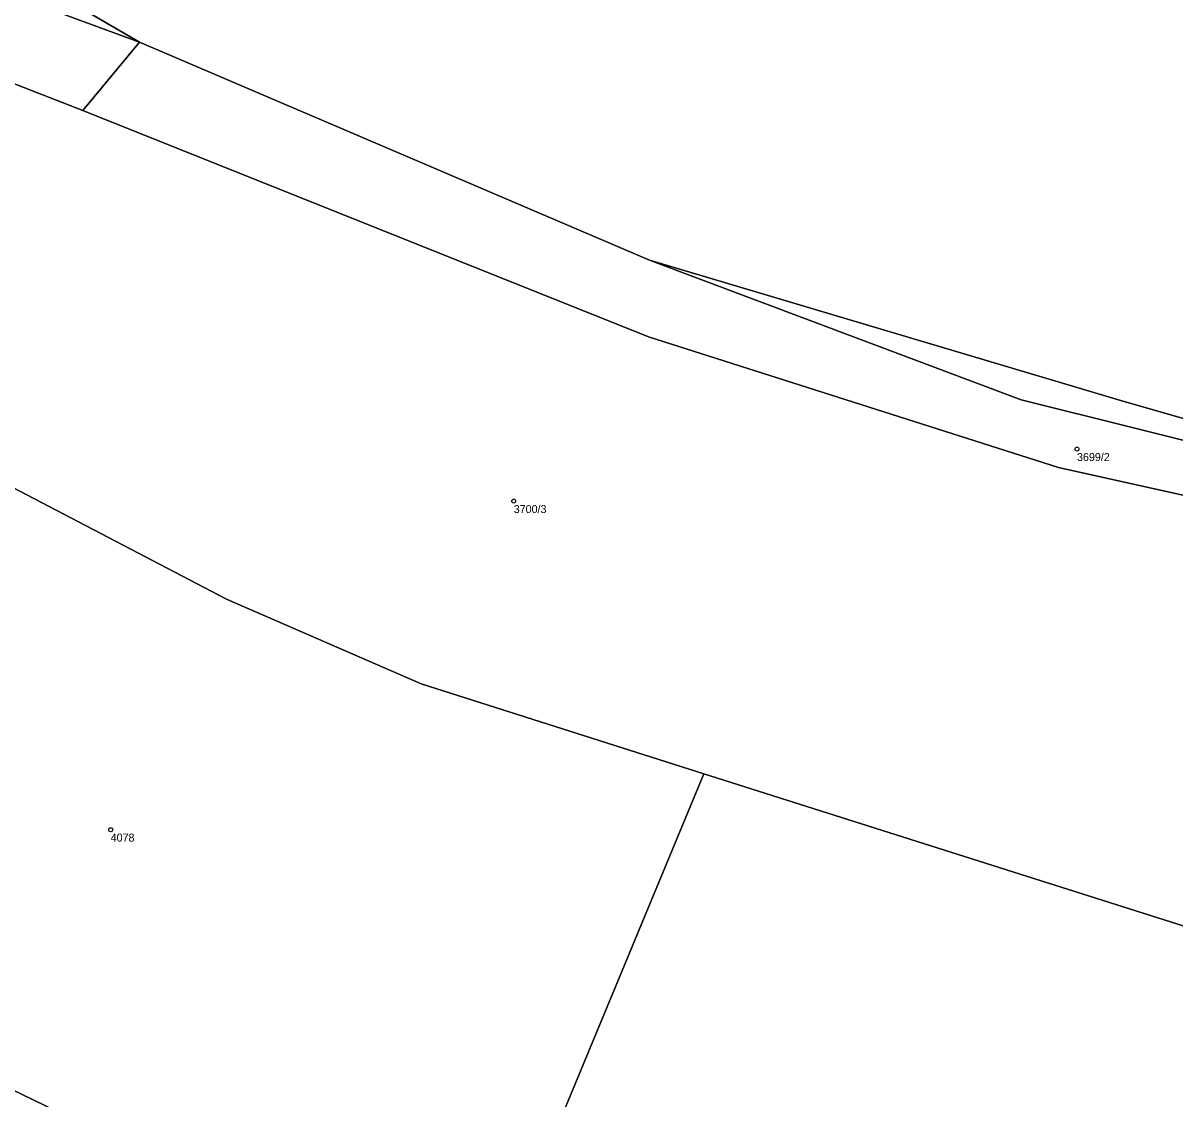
# Model space of a CAD drawing. Extents: x -878211 to -870363, y -1058464 to -1052522.
# Drawn here: x -874865.7 to -874721.8, y -1055066.3 to -1054931.9 of the extents above; entities that cross this region are included whole.
import ezdxf

# ---------------------------------------------------------------- set-up
doc = ezdxf.new("R2010")
doc.units = 0
doc.layers.add('Definiční body', color=7, linetype='Continuous')
doc.layers.add('Polygon parcely', color=7, linetype='Continuous')

msp = doc.modelspace()

# ---------------------------------------------------------------- linework, layer by layer
at = {"layer": 'Definiční body'}
for centre in [(-874734.01, -1054985.10994), (-874804.38, -1054991.60994), (-874854.74, -1055032.66994)]:
    msp.add_circle(centre, 0.25, dxfattribs=at)
at = {"layer": 'Polygon parcely'}
for points in [[(-874851.13, -1054934.26), (-874891.72, -1054910.67), (-874914.25, -1054902.46), (-874940.77, -1054896.9), (-874968.52, -1054890.2), (-874975.83, -1054888.07), (-874989.56, -1054882.34), (-874982.16, -1054890.91), (-874976.24, -1054894.56), (-874912.56, -1054915.77), (-874873.63, -1054925.96)], [(-874858.23, -1054942.78), (-874851.13, -1054934.26), (-874873.63, -1054925.96), (-874912.56, -1054915.77), (-874914.13, -1054923.25), (-874918.15, -1054932.1), (-874915.49, -1054932.14), (-874886.83, -1054932.88), (-874874.72, -1054936.36)], [(-874736.33, -1054987.39), (-874683.73, -1054999.13), (-874658.61, -1055003.81), (-874630.62, -1055003.94), (-874618.05, -1054998.7), (-874658.48, -1054997.87), (-874685.36, -1054992.84), (-874741, -1054978.96), (-874787.43, -1054961.48), (-874851.13, -1054934.26), (-874858.23, -1054942.78), (-874787.54, -1054971.07)], [(-874882.39, -1055042.55), (-874875.89, -1055060.91), (-874808.76, -1055093.45), (-874780.62, -1055025.67), (-874815.93, -1055014.45), (-874840.25, -1055003.87), (-874905.9, -1054969.58), (-874947.05, -1054950.36), (-874950.68, -1054948.95), (-874943.21, -1054961.55), (-874911.13, -1055001.01), (-874889.45, -1055029.39)], [(-874612.6, -1055004.45), (-874594.41, -1055003.16), (-874542.01, -1054997.62), (-874519.06, -1054993.23), (-874478.01, -1054991.17), (-874447.35, -1054986.36), (-874479.98, -1054984.84), (-874496.68, -1054985.76), (-874519.83, -1054989.44), (-874548.47, -1054992.41), (-874595.64, -1054997.93), (-874632.16, -1054997.58), (-874656.07, -1054997.09), (-874684.01, -1054991.82), (-874728.39, -1054979.08), (-874787.43, -1054961.48), (-874741, -1054978.96), (-874685.36, -1054992.84), (-874658.48, -1054997.87), (-874618.05, -1054998.7), (-874630.62, -1055003.94)]]:
    msp.add_lwpolyline(points, close=True, dxfattribs=at)
for points in [[(-874891.72, -1054910.67), (-874851.13, -1054934.26), (-874787.43, -1054961.48), (-874728.39, -1054979.08), (-874684.01, -1054991.82)], [(-874683.73, -1054999.13), (-874736.33, -1054987.39), (-874787.54, -1054971.07), (-874858.23, -1054942.78), (-874874.72, -1054936.36), (-874886.83, -1054932.88), (-874915.49, -1054932.14), (-874918.15, -1054932.1), (-874918.39, -1054932.64), (-874927.11, -1054934.97), (-874936.6, -1054932.29), (-874945.9, -1054934.08), (-874952.19, -1054938.03), (-874952.02, -1054946.69), (-874950.68, -1054948.95), (-874947.05, -1054950.36), (-874905.9, -1054969.58), (-874840.25, -1055003.87), (-874815.93, -1055014.45), (-874780.62, -1055025.67), (-874717.06, -1055045.86)], [(-874808.76, -1055093.45), (-874875.89, -1055060.91), (-874932.57, -1055033.44), (-874977.28, -1055006.98), (-875053.1, -1054952.82), (-875061.01, -1054949.08), (-875069.85, -1054943.31), (-875073.11, -1054942.33), (-875082.65, -1054939.48), (-875122.12, -1054933.2)], [(-874717.06, -1055045.86), (-874780.62, -1055025.67), (-874808.76, -1055093.45), (-874803.68, -1055095.91), (-874757.78, -1055118.2), (-874707.72, -1055139.38)]]:
    msp.add_lwpolyline(points, dxfattribs=at)

# ---------------------------------------------------------------- texts
at = {"layer": 'Definiční body'}
for s, p in [('3699/2', (-874734.01, -1054986.599)), ('3700/3', (-874804.38, -1054993.099)), ('4078', (-874854.74, -1055034.159))]:
    msp.add_text(s, height=0.999996, dxfattribs=at).set_placement(p)

doc.saveas('drawing.dxf')
